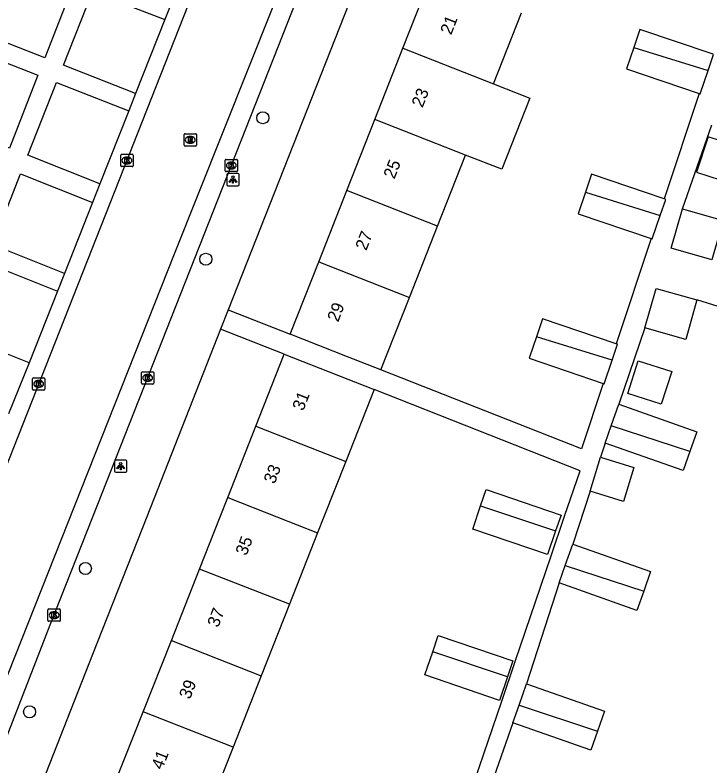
# Model space of a CAD drawing. Extents: x 159822 to 160765, y 380693 to 381634.
# Drawn here: x 160286.1 to 160342.6, y 381229.8 to 381290.8 of the extents above; entities that cross this region are included whole.
import ezdxf

# ---------------------------------------------------------------- set-up
doc = ezdxf.new("R2010")
doc.units = 0
for name, color, linetype in [('IMGEO_Boom', 7, 'Continuous'), ('IMGEO_Kolk', 7, 'Continuous'), ('IMGEO_Lichtpunt', 7, 'Continuous'), ('IMGEO_Pand', 7, 'Continuous'), ('IMGEO_Pand_nummerreeks', 7, 'Continuous'), ('IMGEO_Rijbaan_lokaal_open', 7, 'Continuous'), ('IMGEO_Rioolput', 7, 'Continuous'), ('IMGEO_Voetpad_open', 7, 'Continuous')]:
    doc.layers.add(name, color=color, linetype=linetype)

msp = doc.modelspace()

# ---------------------------------------------------------------- linework, layer by layer
at = {"layer": 'IMGEO_Boom'}
for centre in [(160306.264, 381282.43), (160301.629, 381270.936), (160291.845, 381245.814), (160287.312, 381234.169)]:
    msp.add_circle(centre, 0.489, dxfattribs=at)
at = {"layer": 'IMGEO_Kolk'}
for p, q in [((160294.718, 381278.535), (160294.718, 381279.387)), ((160294.793, 381279.461), (160295.645, 381279.461)), ((160295.719, 381279.387), (160295.719, 381278.535)), ((160295.229, 381278.681), (160295.204, 381278.681)), ((160295.206, 381279.241), (160295.231, 381279.241)), ((160303.202, 381278.125), (160303.202, 381278.977)), ((160303.277, 381279.051), (160304.129, 381279.051)), ((160303.69, 381278.831), (160303.715, 381278.831)), ((160304.203, 381278.977), (160304.203, 381278.125)), ((160295.645, 381278.461), (160294.793, 381278.461)), ((160304.129, 381278.051), (160303.277, 381278.051)), ((160303.713, 381278.271), (160303.688, 381278.271)), ((160296.403, 381260.87), (160296.403, 381261.722)), ((160296.478, 381261.796), (160297.33, 381261.796)), ((160296.891, 381261.576), (160296.916, 381261.576)), ((160297.404, 381261.722), (160297.404, 381260.87)), ((160287.552, 381260.377), (160287.552, 381261.229)), ((160287.627, 381261.303), (160288.479, 381261.303)), ((160288.04, 381261.083), (160288.065, 381261.083)), ((160288.553, 381261.229), (160288.553, 381260.377)), ((160296.914, 381261.016), (160296.889, 381261.016)), ((160288.063, 381260.523), (160288.038, 381260.523)), ((160297.33, 381260.796), (160296.478, 381260.796)), ((160288.479, 381260.303), (160287.627, 381260.303)), ((160288.806, 381241.597), (160288.806, 381242.449)), ((160288.881, 381242.523), (160289.733, 381242.523)), ((160289.294, 381242.303), (160289.319, 381242.303)), ((160289.807, 381242.449), (160289.807, 381241.597)), ((160289.733, 381241.523), (160288.881, 381241.523)), ((160289.317, 381241.743), (160289.292, 381241.743))]:
    msp.add_line(p, q, dxfattribs=at)
for points in [[(160294.718, 381278.535), (160294.718, 381279.387)], [(160294.793, 381279.461), (160295.645, 381279.461)], [(160295.719, 381279.387), (160295.719, 381278.535)], [(160295.039, 381279.161), (160295.162, 381279.161), (160295.162, 381279.01), (160295.292, 381279.161), (160295.456, 381279.161), (160295.31, 381279.01), (160295.463, 381278.761), (160295.311, 381278.761), (160295.226, 381278.925), (160295.162, 381278.858), (160295.162, 381278.761), (160295.039, 381278.761), (160295.039, 381279.161)], [(160303.202, 381278.125), (160303.202, 381278.977)], [(160303.277, 381279.051), (160304.129, 381279.051)], [(160303.523, 381278.751), (160303.646, 381278.751), (160303.646, 381278.6), (160303.776, 381278.751), (160303.94, 381278.751), (160303.794, 381278.6), (160303.947, 381278.351), (160303.795, 381278.351), (160303.71, 381278.515), (160303.646, 381278.448), (160303.646, 381278.351), (160303.523, 381278.351), (160303.523, 381278.751)], [(160304.203, 381278.977), (160304.203, 381278.125)], [(160295.645, 381278.461), (160294.793, 381278.461)], [(160304.129, 381278.051), (160303.277, 381278.051)], [(160296.403, 381260.87), (160296.403, 381261.722)], [(160296.478, 381261.796), (160297.33, 381261.796)], [(160297.404, 381261.722), (160297.404, 381260.87)], [(160287.552, 381260.377), (160287.552, 381261.229)], [(160287.627, 381261.303), (160288.479, 381261.303)], [(160287.873, 381261.003), (160287.996, 381261.003), (160287.996, 381260.852), (160288.126, 381261.003), (160288.29, 381261.003), (160288.144, 381260.852), (160288.297, 381260.603), (160288.145, 381260.603), (160288.06, 381260.767), (160287.996, 381260.7), (160287.996, 381260.603), (160287.873, 381260.603), (160287.873, 381261.003)], [(160288.553, 381261.229), (160288.553, 381260.377)], [(160296.724, 381261.496), (160296.847, 381261.496), (160296.847, 381261.345), (160296.977, 381261.496), (160297.141, 381261.496), (160296.995, 381261.345), (160297.148, 381261.096), (160296.996, 381261.096), (160296.911, 381261.26), (160296.847, 381261.193), (160296.847, 381261.096), (160296.724, 381261.096), (160296.724, 381261.496)], [(160297.33, 381260.796), (160296.478, 381260.796)], [(160288.479, 381260.303), (160287.627, 381260.303)], [(160288.806, 381241.597), (160288.806, 381242.449)], [(160288.881, 381242.523), (160289.733, 381242.523)], [(160289.127, 381242.223), (160289.25, 381242.223), (160289.25, 381242.072), (160289.38, 381242.223), (160289.544, 381242.223), (160289.398, 381242.072), (160289.551, 381241.823), (160289.399, 381241.823), (160289.314, 381241.987), (160289.25, 381241.92), (160289.25, 381241.823), (160289.127, 381241.823), (160289.127, 381242.223)], [(160289.807, 381242.449), (160289.807, 381241.597)], [(160289.733, 381241.523), (160288.881, 381241.523)]]:
    msp.add_lwpolyline(points, dxfattribs=at)
for centre, start, end in [((160294.795, 381279.385), 91.55205, 178.44795), ((160294.795, 381279.385), 91.55205, 178.44795), ((160295.643, 381279.385), 1.55205, 88.44795), ((160295.643, 381279.385), 1.55205, 88.44795), ((160303.279, 381278.975), 91.55205, 178.44795), ((160303.279, 381278.975), 91.55205, 178.44795), ((160304.127, 381278.975), 1.55205, 88.44795), ((160304.127, 381278.975), 1.55205, 88.44795), ((160294.795, 381278.537), 181.55205, 268.44795), ((160294.795, 381278.537), 181.55205, 268.44795), ((160295.643, 381278.537), 271.55205, 358.44795), ((160295.643, 381278.537), 271.55205, 358.44795), ((160303.279, 381278.127), 181.55205, 268.44795), ((160303.279, 381278.127), 181.55205, 268.44795), ((160304.127, 381278.127), 271.55205, 358.44795), ((160304.127, 381278.127), 271.55205, 358.44795), ((160296.48, 381261.72), 91.55205, 178.44795), ((160296.48, 381261.72), 91.55205, 178.44795), ((160297.328, 381261.72), 1.55205, 88.44795), ((160297.328, 381261.72), 1.55205, 88.44795), ((160287.629, 381261.227), 91.55205, 178.44795), ((160287.629, 381261.227), 91.55205, 178.44795), ((160288.477, 381261.227), 1.55205, 88.44795), ((160288.477, 381261.227), 1.55205, 88.44795), ((160287.629, 381260.379), 181.55205, 268.44795), ((160287.629, 381260.379), 181.55205, 268.44795), ((160288.477, 381260.379), 271.55205, 358.44795), ((160288.477, 381260.379), 271.55205, 358.44795), ((160296.48, 381260.872), 181.55205, 268.44795), ((160296.48, 381260.872), 181.55205, 268.44795), ((160297.328, 381260.872), 271.55205, 358.44795), ((160297.328, 381260.872), 271.55205, 358.44795), ((160288.883, 381242.447), 91.55205, 178.44795), ((160288.883, 381242.447), 91.55205, 178.44795), ((160289.731, 381242.447), 1.55205, 88.44795), ((160289.731, 381242.447), 1.55205, 88.44795), ((160288.883, 381241.599), 181.55205, 268.44795), ((160288.883, 381241.599), 181.55205, 268.44795), ((160289.731, 381241.599), 271.55205, 358.44795), ((160289.731, 381241.599), 271.55205, 358.44795)]:
    msp.add_arc(centre, 0.0765, start, end, dxfattribs=at)
for centre, major_axis, ratio, start_param, end_param in [((160295.205, 381278.961), (-0.387, 0.002), 0.722429, 4.712389, 7.853982), ((160295.23, 381278.961), (-0.39, 0.002), 0.717154, 1.570796, 4.712389), ((160303.689, 381278.551), (-0.387, 0.002), 0.722429, 4.712389, 7.853982), ((160303.714, 381278.551), (-0.39, 0.002), 0.717154, 1.570796, 4.712389), ((160296.89, 381261.296), (-0.387, 0.002), 0.722429, 4.712389, 7.853982), ((160296.915, 381261.296), (-0.39, 0.002), 0.717154, 1.570796, 4.712389), ((160288.039, 381260.803), (-0.387, 0.002), 0.722429, 4.712389, 7.853982), ((160288.064, 381260.803), (-0.39, 0.002), 0.717154, 1.570796, 4.712389), ((160289.293, 381242.023), (-0.387, 0.002), 0.722429, 4.712389, 7.853982), ((160289.318, 381242.023), (-0.39, 0.002), 0.717154, 1.570796, 4.712389)]:
    msp.add_ellipse(centre, major_axis=major_axis, ratio=ratio, start_param=start_param, end_param=end_param, dxfattribs=at)
at = {"layer": 'IMGEO_Lichtpunt'}
for p, q in [((160303.333, 381277.809), (160303.333, 381277.002)), ((160303.333, 381277.809), (160303.333, 381277.002)), ((160304.235, 381277.904), (160303.427, 381277.904)), ((160304.235, 381277.904), (160303.427, 381277.904)), ((160304.329, 381277.002), (160304.329, 381277.809)), ((160304.329, 381277.002), (160304.329, 381277.809)), ((160303.427, 381276.908), (160304.235, 381276.908)), ((160303.427, 381276.908), (160304.235, 381276.908)), ((160294.22, 381254.528), (160294.22, 381253.721)), ((160294.22, 381254.528), (160294.22, 381253.721)), ((160295.122, 381254.623), (160294.314, 381254.623)), ((160295.122, 381254.623), (160294.314, 381254.623)), ((160295.216, 381253.721), (160295.216, 381254.528)), ((160295.216, 381253.721), (160295.216, 381254.528)), ((160294.314, 381253.627), (160295.122, 381253.627)), ((160294.314, 381253.627), (160295.122, 381253.627))]:
    msp.add_line(p, q, dxfattribs=at)
for points in [[(160303.707, 381277.473), (160303.746, 381277.445), (160303.558, 381277.183), (160303.52, 381277.21), (160303.707, 381277.473)], [(160303.919, 381277.445), (160303.957, 381277.472), (160304.144, 381277.21), (160304.105, 381277.182), (160303.919, 381277.445)], [(160303.809, 381277.425), (160303.856, 381277.425), (160303.856, 381277.103), (160303.809, 381277.103), (160303.809, 381277.425)], [(160294.594, 381254.192), (160294.633, 381254.164), (160294.445, 381253.902), (160294.407, 381253.929), (160294.594, 381254.192)], [(160294.696, 381254.144), (160294.743, 381254.144), (160294.743, 381253.822), (160294.696, 381253.822), (160294.696, 381254.144)], [(160294.806, 381254.164), (160294.844, 381254.191), (160295.031, 381253.929), (160294.992, 381253.901), (160294.806, 381254.164)]]:
    msp.add_lwpolyline(points, dxfattribs=at)
for centre in [(160303.832, 381277.607), (160294.719, 381254.326)]:
    msp.add_circle(centre, 0.0994, dxfattribs=at)
for centre, start, end in [((160303.427, 381277.809), 90, 180), ((160303.427, 381277.809), 90, 180), ((160304.235, 381277.809), 0, 90), ((160304.235, 381277.809), 0, 90), ((160303.427, 381277.002), 180, 270), ((160303.427, 381277.002), 180, 270), ((160304.235, 381277.002), 270, 0), ((160304.235, 381277.002), 270, 360), ((160294.314, 381254.528), 90, 180), ((160294.314, 381254.528), 90, 180), ((160295.122, 381254.528), 0, 90), ((160295.122, 381254.528), 0, 90), ((160294.314, 381253.721), 180, 270), ((160294.314, 381253.721), 180, 270), ((160295.122, 381253.721), 270, 0), ((160295.122, 381253.721), 270, 360)]:
    msp.add_arc(centre, 0.0946, start, end, dxfattribs=at)
at = {"layer": 'IMGEO_Pand'}
for points in [[(160317.632, 381288.082), (160319.908, 381293.863)], [(160325.004, 381285.183), (160327.28, 381290.965)], [(160342.766, 381287.612), (160336.889, 381289.611), (160336.392, 381288.149)], [(160315.356, 381282.301), (160317.632, 381288.082)], [(160317.632, 381288.082), (160325.004, 381285.183)], [(160336.392, 381288.149), (160335.797, 381286.401), (160341.7, 381284.393)], [(160336.392, 381288.149), (160342.428, 381286.278)], [(160342.428, 381286.278), (160342.869, 381287.577), (160342.766, 381287.612)], [(160341.7, 381284.393), (160341.778, 381284.367), (160342.428, 381286.278)], [(160325.004, 381285.183), (160327.944, 381284.025), (160325.668, 381278.245), (160322.728, 381279.403)], [(160313.08, 381276.519), (160315.356, 381282.301)], [(160322.728, 381279.403), (160315.356, 381282.301)], [(160341.491, 381278.019), (160343.491, 381277.356), (160344.442, 381280.223), (160342.442, 381280.886), (160341.491, 381278.019)], [(160320.452, 381273.621), (160322.728, 381279.403)], [(160338.867, 381275.837), (160332.97, 381277.844), (160332.472, 381276.38)], [(160310.805, 381270.738), (160313.08, 381276.519)], [(160320.452, 381273.621), (160313.08, 381276.519)], [(160332.472, 381276.38), (160331.878, 381274.634), (160337.801, 381272.618)], [(160332.472, 381276.38), (160338.553, 381274.494)], [(160338.553, 381274.494), (160338.995, 381275.793), (160338.867, 381275.837)], [(160342.746, 381270.888), (160339.439, 381271.822), (160340.343, 381275.021)], [(160340.343, 381275.021), (160343.65, 381274.086), (160342.746, 381270.888)], [(160337.801, 381272.618), (160337.903, 381272.583), (160338.553, 381274.494)], [(160318.176, 381267.839), (160320.452, 381273.621)], [(160308.485, 381264.845), (160310.805, 381270.738)], [(160310.805, 381270.738), (160318.176, 381267.839)], [(160337.308, 381265.361), (160338.211, 381268.559), (160341.519, 381267.625)], [(160315.855, 381261.943), (160318.176, 381267.839)], [(160341.519, 381267.625), (160340.615, 381264.426), (160337.308, 381265.361)], [(160334.971, 381264.072), (160328.991, 381266.106), (160328.493, 381264.64)], [(160315.855, 381261.943), (160313.138, 381263.013), (160308.485, 381264.845)], [(160328.493, 381264.64), (160327.899, 381262.896), (160333.905, 381260.853)], [(160334.642, 381262.734), (160328.493, 381264.64)], [(160334.642, 381262.734), (160335.084, 381264.034), (160334.971, 381264.072)], [(160305.694, 381257.372), (160307.998, 381263.215)], [(160307.998, 381263.215), (160315.295, 381260.34)], [(160333.905, 381260.853), (160333.992, 381260.824), (160334.642, 381262.734)], [(160335.909, 381260.031), (160336.763, 381262.688), (160339.479, 381261.815), (160338.625, 381259.158), (160335.909, 381260.031)], [(160315.295, 381260.34), (160312.995, 381254.509)], [(160334.571, 381257.413), (160335.181, 381259.149)], [(160335.181, 381259.149), (160341.508, 381256.924), (160340.945, 381255.321)], [(160303.405, 381251.569), (160305.694, 381257.372)], [(160305.694, 381257.372), (160312.995, 381254.509)], [(160334.071, 381255.991), (160334.571, 381257.413)], [(160340.945, 381255.321), (160334.571, 381257.413)], [(160340.945, 381255.321), (160340.398, 381253.766), (160334.071, 381255.991)], [(160312.995, 381254.509), (160311.216, 381250), (160310.706, 381248.705)], [(160333.697, 381254.844), (160336.413, 381254.003), (160335.564, 381251.261), (160332.848, 381252.102)], [(160332.848, 381252.102), (160333.697, 381254.844)], [(160323.95, 381250.89), (160324.402, 381252.22), (160330.486, 381250.15), (160330.049, 381248.867)], [(160301.117, 381245.769), (160302.786, 381250), (160303.405, 381251.569)], [(160303.405, 381251.569), (160307.406, 381250), (160310.706, 381248.705)], [(160330.049, 381248.867), (160329.393, 381246.941), (160323.31, 381249.01), (160323.95, 381250.89)], [(160323.95, 381250.89), (160330.049, 381248.867)], [(160310.706, 381248.705), (160308.418, 381242.904)], [(160330.827, 381246.056), (160331.437, 381247.792)], [(160331.437, 381247.792), (160337.765, 381245.567), (160337.201, 381243.964)], [(160298.829, 381239.967), (160301.117, 381245.769)], [(160308.418, 381242.904), (160301.117, 381245.769)], [(160330.327, 381244.634), (160330.827, 381246.056)], [(160330.827, 381246.056), (160337.201, 381243.964)], [(160337.201, 381243.964), (160336.654, 381242.409), (160330.327, 381244.634)], [(160308.418, 381242.904), (160306.129, 381237.103)], [(160320.06, 381239.04), (160320.512, 381240.37), (160326.58, 381238.306), (160326.143, 381237.022)], [(160296.54, 381234.164), (160298.829, 381239.967)], [(160298.829, 381239.967), (160306.129, 381237.103)], [(160326.143, 381237.022), (160325.488, 381235.096), (160319.42, 381237.16), (160320.06, 381239.04)], [(160326.143, 381237.022), (160320.06, 381239.04)], [(160306.129, 381237.103), (160303.841, 381231.301)], [(160327.084, 381234.697), (160327.694, 381236.433)], [(160327.694, 381236.433), (160334.021, 381234.208), (160333.458, 381232.605)], [(160294.252, 381228.362), (160296.54, 381234.164)], [(160303.841, 381231.301), (160296.54, 381234.164)], [(160326.584, 381233.275), (160327.084, 381234.697)], [(160327.084, 381234.697), (160333.458, 381232.605)], [(160333.458, 381232.605), (160332.911, 381231.05), (160326.584, 381233.275)], [(160303.841, 381231.301), (160301.552, 381225.499)]]:
    msp.add_lwpolyline(points, dxfattribs=at)
at = {"layer": 'IMGEO_Rijbaan_lokaal_open'}
for points in [[(160281.212, 381243.47), (160283.79, 381250), (160304.324, 381302.023), (160311.054, 381318.986)], [(160275.014, 381208.821), (160281.271, 381226.443), (160299.09, 381271.369), (160307.058, 381291.325), (160316.946, 381316.648)]]:
    msp.add_lwpolyline(points, dxfattribs=at)
at = {"layer": 'IMGEO_Rioolput'}
for p, q in [((160299.939, 381281.133), (160300.791, 381281.133)), ((160299.864, 381280.207), (160299.864, 381281.059)), ((160300.352, 381280.913), (160300.377, 381280.913)), ((160300.865, 381281.059), (160300.865, 381280.207)), ((160300.791, 381280.133), (160299.939, 381280.133)), ((160300.375, 381280.353), (160300.35, 381280.353))]:
    msp.add_line(p, q, dxfattribs=at)
for points in [[(160299.939, 381281.133), (160300.791, 381281.133)], [(160299.864, 381280.207), (160299.864, 381281.059)], [(160300.453, 381280.831), (160300.201, 381280.833), (160300.201, 381280.433)], [(160300.201, 381280.433), (160300.325, 381280.433), (160300.325, 381280.595), (160300.336, 381280.595)], [(160300.379, 381280.752), (160300.325, 381280.752), (160300.325, 381280.671)], [(160300.325, 381280.671), (160300.377, 381280.671)], [(160300.383, 381280.566), (160300.454, 381280.433), (160300.594, 381280.433), (160300.529, 381280.559)], [(160300.865, 381281.059), (160300.865, 381280.207)], [(160300.791, 381280.133), (160299.939, 381280.133)]]:
    msp.add_lwpolyline(points, dxfattribs=at)
for centre, radius, start, end in [((160299.941, 381281.057), 0.0765, 91.55205, 178.44795), ((160299.941, 381281.057), 0.0765, 91.55205, 178.44795), ((160300.789, 381281.057), 0.0765, 1.55205, 88.44795), ((160300.789, 381281.057), 0.0765, 1.55205, 88.44795), ((160300.335, 381280.542), 0.0533, 26.02933, 88.69889), ((160300.361, 381280.86), 0.19, 274.7715, 282.96867), ((160300.385, 381280.656), 0.0964, 77.00612, 93.18647), ((160300.399, 381280.713), 0.0378, 276.66336, 79.67722), ((160300.452, 381280.721), 0.109, 350.36119, 89.41601), ((160300.45, 381280.721), 0.112, 277.58423, 350.98172), ((160300.434, 381280.506), 0.108, 29.51342, 73.79051), ((160299.941, 381280.209), 0.0765, 181.55205, 268.44795), ((160299.941, 381280.209), 0.0765, 181.55205, 268.44795), ((160300.789, 381280.209), 0.0765, 271.55205, 358.44795), ((160300.789, 381280.209), 0.0765, 271.55205, 358.44795)]:
    msp.add_arc(centre, radius, start, end, dxfattribs=at)
for centre, major_axis, ratio, start_param, end_param in [((160300.351, 381280.633), (-0.387, 0.002), 0.722429, 4.712389, 7.853982), ((160300.376, 381280.633), (-0.39, 0.002), 0.717154, 1.570796, 4.712389)]:
    msp.add_ellipse(centre, major_axis=major_axis, ratio=ratio, start_param=start_param, end_param=end_param, dxfattribs=at)
at = {"layer": 'IMGEO_Voetpad_open'}
for points in [[(160324.255, 381319.059), (160316.635, 381300.299), (160303.457, 381266.825)], [(160278.579, 381214.023), (160280.449, 381219.18), (160283.742, 381227.747), (160288.666, 381240.388), (160288.992, 381241.225), (160292.45, 381250), (160312.413, 381300.657), (160315.493, 381308.263), (160316.641, 381310.994), (160317.409, 381312.956), (160317.479, 381313.129)], [(160282.721, 381289.567), (160285.071, 381295.529), (160290.879, 381293.28), (160288.542, 381287.289), (160282.721, 381289.567)], [(160295.93, 381284.397), (160290.056, 381286.696), (160292.419, 381292.683), (160298.304, 381290.405)], [(160298.844, 381291.771), (160298.304, 381290.405)], [(160298.304, 381290.405), (160295.93, 381284.397)], [(160279.852, 381282.292), (160282.169, 381288.167), (160287.994, 381285.885), (160285.687, 381279.971), (160279.852, 381282.292)], [(160293.027, 381277.05), (160287.17, 381279.381), (160289.504, 381285.294), (160295.376, 381282.993)], [(160295.93, 381284.397), (160295.376, 381282.993)], [(160341.7, 381284.393), (160338.867, 381275.837)], [(160295.376, 381282.993), (160293.027, 381277.05)], [(160340.343, 381275.021), (160342.751, 381281.843)], [(160290.157, 381269.786), (160284.3, 381272.103), (160286.573, 381277.864), (160292.429, 381275.535)], [(160293.027, 381277.05), (160292.429, 381275.535)], [(160292.429, 381275.535), (160290.157, 381269.786)], [(160337.801, 381272.618), (160334.971, 381264.072)], [(160287.291, 381262.532), (160281.442, 381264.856), (160283.737, 381270.675), (160289.589, 381268.347)], [(160290.157, 381269.786), (160289.589, 381268.347)], [(160289.589, 381268.347), (160287.291, 381262.532)], [(160352.942, 381264.072), (160341.519, 381267.625)], [(160303.457, 381266.825), (160302.836, 381265.248)], [(160303.457, 381266.825), (160308.485, 381264.845)], [(160302.836, 381265.248), (160296.834, 381250), (160292.437, 381238.829), (160282.201, 381212.828)], [(160307.998, 381263.215), (160302.836, 381265.248)], [(160337.308, 381265.361), (160335.181, 381259.149)], [(160287.291, 381262.532), (160285.593, 381258.382)], [(160333.905, 381260.853), (160332.142, 381255.529), (160315.855, 381261.943)], [(160318.733, 381214.663), (160321.664, 381223.259), (160322.755, 381226.469), (160325.669, 381235.035), (160326.76, 381238.245), (160329.684, 381246.842), (160330.776, 381250.051), (160332.03, 381253.739), (160315.295, 381260.34)], [(160334.071, 381255.991), (160333.697, 381254.844)], [(160332.848, 381252.102), (160331.437, 381247.792)], [(160330.327, 381244.634), (160327.694, 381236.433)], [(160326.584, 381233.275), (160324.84, 381228.316), (160341.218, 381223.607)]]:
    msp.add_lwpolyline(points, dxfattribs=at)

# ---------------------------------------------------------------- texts
at = {"layer": 'IMGEO_Pand_nummerreeks'}
for s, rotation, p in [('21', 68.51367, (160321.561, 381289.107)), ('23', 68.51429, (160319.234, 381283.195)), ('25', 68.51367, (160316.948, 381277.39)), ('27', 68.51367, (160314.663, 381271.584)), ('29', 68.51367, (160312.377, 381265.778)), ('31', 68.55189, (160309.546, 381258.559)), ('33', 68.55189, (160307.215, 381252.623)), ('35', 68.55189, (160304.924, 381246.793)), ('37', 68.55189, (160302.634, 381240.963)), ('39', 68.55189, (160300.343, 381235.133)), ('41', 68.55189, (160298.094, 381229.408))]:
    msp.add_text(s, height=1, rotation=rotation, dxfattribs=at).set_placement(p)

doc.saveas('drawing.dxf')
